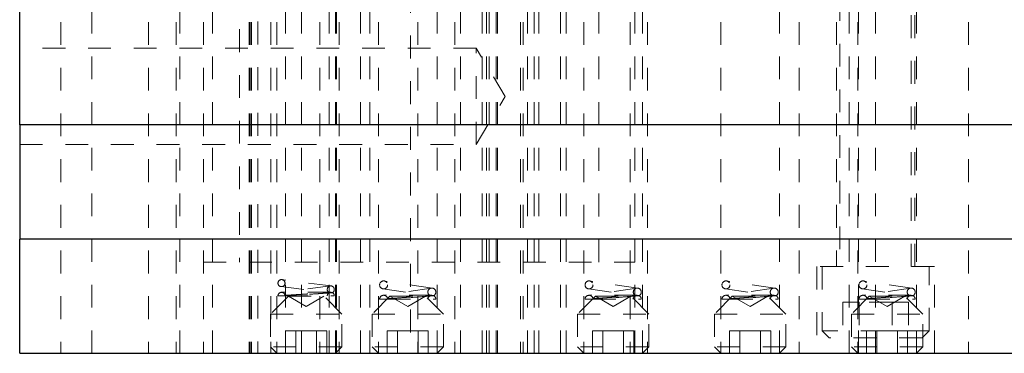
# Model space of a CAD drawing. Header units: inches. Extents: x 1880 to 2363, y -453 to -54.
# Tile 310 of 656: x 2034.68 to 2039, y -281.24 to -279.78. Entities that reach past the tile are written whole.
import ezdxf

# ---------------------------------------------------------------- set-up
doc = ezdxf.new("R2010")
doc.units = ezdxf.units.IN
doc.header["$LTSCALE"] = 0.5
doc.header["$MEASUREMENT"] = 0
doc.linetypes.add('HIDDEN', pattern=[0.225, 0.15, -0.075])
doc.layers.add('DSS-M-S', color=53, linetype='Continuous')
doc.layers.add('SVD-M-S', color=8, linetype='Continuous')

msp = doc.modelspace()

# ---------------------------------------------------------------- linework, layer by layer
at = {"layer": 'DSS-M-S', "linetype": 'HIDDEN', "lineweight": 18}
for p, q in [((2035.64439, -277.01787), (2035.64439, -280.83677)), ((2037.21919, -280.83677), (2037.21919, -277.01787)), ((2034.86179, -278.98637), (2034.86179, -281.23637)), ((2034.99779, -281.23637), (2034.99779, -278.98637)), ((2035.24679, -278.98637), (2035.24679, -281.23637)), ((2035.36729, -278.98637), (2035.36729, -281.23637)), ((2035.38279, -281.23637), (2035.38279, -278.98637)), ((2035.48691, -278.98637), (2035.48691, -280.83677)), ((2035.48691, -278.98637), (2035.48691, -281.23637)), ((2035.52629, -281.23637), (2035.52629, -278.98637)), ((2035.68729, -278.98637), (2035.68729, -281.23637)), ((2035.68804, -278.98637), (2035.68804, -281.23637)), ((2035.69429, -278.98637), (2035.69429, -281.23637)), ((2035.69742, -278.98637), (2035.69742, -281.23637)), ((2035.78179, -278.98637), (2035.78179, -281.23637)), ((2035.78179, -278.98637), (2035.78179, -281.23637)), ((2035.78179, -278.98637), (2035.78179, -281.23637)), ((2035.78179, -278.98637), (2035.78179, -281.23637)), ((2035.80829, -278.98637), (2035.80829, -281.23637)), ((2035.91617, -281.23637), (2035.91617, -278.98637)), ((2035.99742, -278.98637), (2035.99742, -281.23637)), ((2036.03804, -281.23637), (2036.03804, -278.98637)), ((2036.06529, -281.23637), (2036.06529, -278.98637)), ((2036.06929, -281.23637), (2036.06929, -278.98637)), ((2036.08179, -278.98637), (2036.08179, -281.23637)), ((2036.08179, -278.98637), (2036.08179, -281.23637)), ((2036.08179, -278.98637), (2036.08179, -281.23637)), ((2036.08179, -278.98637), (2036.08179, -281.23637)), ((2036.17554, -281.23637), (2036.17554, -278.98637)), ((2036.21617, -281.23637), (2036.21617, -278.98637)), ((2036.25329, -278.98637), (2036.25329, -281.23637)), ((2036.42554, -278.98637), (2036.42554, -281.23637)), ((2036.51029, -281.23637), (2036.51029, -278.98637)), ((2036.58804, -278.98637), (2036.58804, -281.23637)), ((2036.61229, -281.23637), (2036.61229, -278.98637)), ((2036.70729, -281.23637), (2036.70729, -278.98637)), ((2036.72729, -281.23637), (2036.72729, -278.98637)), ((2036.73804, -281.23637), (2036.73804, -278.98637)), ((2036.77554, -281.23637), (2036.77554, -278.98637)), ((2036.87621, -278.98637), (2036.87621, -281.23637)), ((2036.88804, -278.98637), (2036.88804, -281.23637)), ((2036.90629, -281.23637), (2036.90629, -278.98637)), ((2036.95629, -281.23637), (2036.95629, -278.98637)), ((2037.05129, -281.23637), (2037.05129, -278.98637)), ((2037.15329, -278.98637), (2037.15329, -281.23637)), ((2037.35679, -278.98637), (2037.35679, -281.23637)), ((2037.37667, -280.83677), (2037.37667, -278.98637)), ((2037.37667, -281.23637), (2037.37667, -278.98637)), ((2037.41029, -281.23637), (2037.41029, -278.98637)), ((2037.43179, -278.98637), (2037.43179, -281.23637)), ((2037.75329, -278.98637), (2037.75329, -281.23637)), ((2038.01029, -281.23637), (2038.01029, -278.98637)), ((2038.09742, -278.98637), (2038.09742, -281.23637)), ((2038.25979, -278.98637), (2038.25979, -280.85637)), ((2038.31617, -281.23637), (2038.31617, -278.98637)), ((2038.35329, -278.98637), (2038.35329, -281.23637)), ((2038.35679, -281.23637), (2038.35679, -278.98637)), ((2038.43179, -281.23637), (2038.43179, -278.98637)), ((2038.60379, -280.85637), (2038.60379, -278.98637)), ((2038.61029, -281.23637), (2038.61029, -278.98637)), ((2038.83804, -278.98637), (2038.83804, -281.23637)), ((2035.72554, -279.58408), (2035.72554, -281.23637)), ((2035.84629, -281.23637), (2035.84629, -279.58529)), ((2036.93629, -281.23637), (2036.93629, -279.58353)), ((2037.07554, -281.23637), (2037.07554, -279.6027)), ((2036.39429, -279.64512), (2036.39429, -281.23637)), ((2036.76929, -281.23637), (2036.76929, -279.64512)), ((2036.68179, -279.90042), (2034.68179, -279.90042)), ((2036.68179, -280.32232), (2036.68179, -279.90042)), ((2036.80854, -280.11137), (2036.68179, -279.90042)), ((2036.68179, -280.32232), (2036.80854, -280.11137)), ((2034.68179, -280.32232), (2036.68179, -280.32232)), ((2035.48691, -280.83677), (2037.37667, -280.83677)), ((2038.68929, -280.85637), (2038.17429, -280.85637)), ((2038.17429, -280.85637), (2038.17429, -281.23637)), ((2038.68929, -281.23637), (2038.68929, -280.85637))]:
    msp.add_line(p, q, dxfattribs=at)
at = {"layer": 'DSS-M-S', "linetype": 'Continuous', "lineweight": 25}
for p, q in [((2034.68179, -280.23637), (2034.68179, -278.98637)), ((2047.18179, -280.23637), (2034.68179, -280.23637)), ((2034.68179, -280.23637), (2034.68179, -280.73637)), ((2047.18179, -280.73637), (2034.68179, -280.73637)), ((2034.68179, -281.23637), (2034.68179, -280.73637)), ((2034.68179, -281.23637), (2047.18179, -281.23637))]:
    msp.add_line(p, q, dxfattribs=at)
at = {"layer": 'SVD-M-S', "linetype": 'HIDDEN', "lineweight": 18}
for p, q in [((2038.27554, -279.48098), (2038.27554, -280.85637)), ((2038.58804, -280.85637), (2038.58804, -279.48098)), ((2038.19742, -280.85637), (2038.19742, -281.13762)), ((2038.66617, -281.13762), (2038.66617, -280.85637)), ((2036.04276, -280.94161), (2035.82686, -280.96951)), ((2035.82686, -280.94445), (2036.04276, -280.97235)), ((2036.04673, -280.94161), (2035.83083, -280.91371)), ((2036.49012, -280.95107), (2036.27862, -280.91957)), ((2037.39012, -280.95107), (2037.17862, -280.91957)), ((2037.99012, -280.95107), (2037.77862, -280.91957)), ((2038.59012, -280.95107), (2038.37862, -280.91957)), ((2035.85879, -280.98637), (2035.78054, -281.06462)), ((2036.04474, -280.96938), (2035.82884, -280.96938)), ((2035.84434, -280.98488), (2036.06024, -280.98488)), ((2035.85879, -280.98637), (2036.01479, -280.98637)), ((2035.85879, -280.98637), (2035.93679, -281.03141)), ((2035.93679, -281.03141), (2036.01479, -280.98637)), ((2036.09304, -281.06462), (2036.01479, -280.98637)), ((2036.30379, -280.98637), (2036.22554, -281.06462)), ((2036.48496, -280.95107), (2036.27346, -280.98257)), ((2036.27346, -280.95419), (2036.46831, -280.98321)), ((2036.48747, -280.98238), (2036.27604, -280.98238)), ((2036.30379, -280.98637), (2036.45979, -280.98637)), ((2036.30379, -280.98637), (2036.38179, -281.03141)), ((2036.38179, -281.03141), (2036.45979, -280.98637)), ((2036.53804, -281.06462), (2036.45979, -280.98637)), ((2037.20379, -280.98637), (2037.12554, -281.06462)), ((2037.38496, -280.95107), (2037.17346, -280.98257)), ((2037.17346, -280.95419), (2037.36831, -280.98321)), ((2037.38747, -280.98238), (2037.17604, -280.98238)), ((2037.20379, -280.98637), (2037.35979, -280.98637)), ((2037.20379, -280.98637), (2037.28179, -281.03141)), ((2037.28179, -281.03141), (2037.35979, -280.98637)), ((2037.43804, -281.06462), (2037.35979, -280.98637)), ((2037.80379, -280.98637), (2037.72554, -281.06462)), ((2037.98496, -280.95107), (2037.77346, -280.98257)), ((2037.77346, -280.95419), (2037.96831, -280.98321)), ((2037.98747, -280.98238), (2037.77604, -280.98238)), ((2037.80379, -280.98637), (2037.95979, -280.98637)), ((2037.80379, -280.98637), (2037.88179, -281.03141)), ((2037.88179, -281.03141), (2037.95979, -280.98637)), ((2038.03804, -281.06462), (2037.95979, -280.98637)), ((2038.40379, -280.98637), (2038.32554, -281.06462)), ((2038.58496, -280.95107), (2038.37346, -280.98257)), ((2038.37346, -280.95419), (2038.56831, -280.98321)), ((2038.58747, -280.98238), (2038.37604, -280.98238)), ((2038.40379, -280.98637), (2038.55979, -280.98637)), ((2038.40379, -280.98637), (2038.48179, -281.03141)), ((2038.48179, -281.03141), (2038.55979, -280.98637)), ((2038.63804, -281.06462), (2038.55979, -280.98637)), ((2036.29354, -280.99988), (2036.50504, -280.99988)), ((2037.19354, -280.99988), (2037.40504, -280.99988)), ((2037.79354, -280.99988), (2038.00504, -280.99988)), ((2038.35962, -281.01262), (2038.28745, -281.01262)), ((2038.28745, -281.01262), (2038.28745, -281.16887)), ((2038.35962, -281.01262), (2038.35962, -281.16887)), ((2038.50396, -281.01262), (2038.35962, -281.01262)), ((2038.39354, -280.99988), (2038.60504, -280.99988)), ((2038.50396, -281.01262), (2038.50396, -281.16887)), ((2038.57613, -281.01262), (2038.50396, -281.01262)), ((2038.57613, -281.01262), (2038.57613, -281.16887)), ((2035.78054, -281.06462), (2036.09304, -281.06462)), ((2035.78054, -281.06462), (2035.78054, -281.20862)), ((2036.09304, -281.20862), (2036.09304, -281.06462)), ((2036.22554, -281.06462), (2036.53804, -281.06462)), ((2036.22554, -281.06462), (2036.22554, -281.20862)), ((2036.53804, -281.20862), (2036.53804, -281.06462)), ((2037.12554, -281.06462), (2037.43804, -281.06462)), ((2037.12554, -281.06462), (2037.12554, -281.20862)), ((2037.43804, -281.20862), (2037.43804, -281.06462)), ((2037.72554, -281.06462), (2038.03804, -281.06462)), ((2037.72554, -281.06462), (2037.72554, -281.20862)), ((2038.03804, -281.20862), (2038.03804, -281.06462)), ((2038.32554, -281.06462), (2038.63804, -281.06462)), ((2038.32554, -281.06462), (2038.32554, -281.20862)), ((2038.63804, -281.20862), (2038.63804, -281.06462)), ((2035.8917, -281.13795), (2035.84661, -281.13795)), ((2035.84661, -281.13795), (2035.84661, -281.23637)), ((2035.98188, -281.13795), (2035.8917, -281.13795)), ((2035.8917, -281.13795), (2035.8917, -281.23637)), ((2035.98188, -281.13795), (2035.98188, -281.23637)), ((2036.02697, -281.13795), (2035.98188, -281.13795)), ((2036.02697, -281.13795), (2036.02697, -281.23637)), ((2036.3367, -281.13795), (2036.29161, -281.13795)), ((2036.29161, -281.13795), (2036.29161, -281.23637)), ((2036.3367, -281.13795), (2036.3367, -281.23637)), ((2036.42688, -281.13795), (2036.3367, -281.13795)), ((2036.47197, -281.13795), (2036.42688, -281.13795)), ((2036.42688, -281.13795), (2036.42688, -281.23637)), ((2036.47197, -281.13795), (2036.47197, -281.23637)), ((2037.2367, -281.13795), (2037.19161, -281.13795)), ((2037.19161, -281.13795), (2037.19161, -281.23637)), ((2037.2367, -281.13795), (2037.2367, -281.23637)), ((2037.32688, -281.13795), (2037.2367, -281.13795)), ((2037.37197, -281.13795), (2037.32688, -281.13795)), ((2037.32688, -281.13795), (2037.32688, -281.23637)), ((2037.37197, -281.13795), (2037.37197, -281.23637)), ((2037.8367, -281.13795), (2037.79161, -281.13795)), ((2037.79161, -281.13795), (2037.79161, -281.23637)), ((2037.92688, -281.13795), (2037.8367, -281.13795)), ((2037.8367, -281.13795), (2037.8367, -281.23637)), ((2037.97197, -281.13795), (2037.92688, -281.13795)), ((2037.92688, -281.13795), (2037.92688, -281.23637)), ((2037.97197, -281.13795), (2037.97197, -281.23637)), ((2038.66617, -281.13762), (2038.19742, -281.13762)), ((2038.19742, -281.13762), (2038.22867, -281.16887)), ((2038.4367, -281.13795), (2038.39161, -281.13795)), ((2038.39161, -281.13795), (2038.39161, -281.23637)), ((2038.4367, -281.13795), (2038.4367, -281.23637)), ((2038.52688, -281.13795), (2038.4367, -281.13795)), ((2038.52688, -281.13795), (2038.52688, -281.23637)), ((2038.57197, -281.13795), (2038.52688, -281.13795)), ((2038.57197, -281.13795), (2038.57197, -281.23637)), ((2038.63492, -281.16887), (2038.66617, -281.13762)), ((2038.63492, -281.16887), (2038.22867, -281.16887)), ((2036.09304, -281.20862), (2035.78054, -281.20862)), ((2035.78054, -281.20862), (2035.80829, -281.23637)), ((2036.06529, -281.23637), (2036.09304, -281.20862)), ((2036.53804, -281.20862), (2036.22554, -281.20862)), ((2036.22554, -281.20862), (2036.25329, -281.23637)), ((2036.51029, -281.23637), (2036.53804, -281.20862)), ((2037.43804, -281.20862), (2037.12554, -281.20862)), ((2037.12554, -281.20862), (2037.15329, -281.23637)), ((2037.41029, -281.23637), (2037.43804, -281.20862)), ((2038.03804, -281.20862), (2037.72554, -281.20862)), ((2037.72554, -281.20862), (2037.75329, -281.23637)), ((2038.01029, -281.23637), (2038.03804, -281.20862)), ((2038.63804, -281.20862), (2038.32554, -281.20862)), ((2038.32554, -281.20862), (2038.35329, -281.23637)), ((2038.61029, -281.23637), (2038.63804, -281.20862))]:
    msp.add_line(p, q, dxfattribs=at)
for centre, radius in [((2035.82884, -280.92908), 0.0155), ((2036.27604, -280.93688), 0.0175), ((2037.17604, -280.93688), 0.0175), ((2037.77604, -280.93688), 0.0175), ((2038.37604, -280.93688), 0.0175)]:
    msp.add_circle(centre, radius, dxfattribs=at)
for centre, radius, start, end in [((2036.04474, -280.95698), 0.0155, 295.84193, 244.15807), ((2035.82884, -280.98488), 0.0155, 7.36333, 180), ((2036.04474, -280.98488), 0.0155, 112.88218, 180), ((2036.04474, -280.98488), 0.0155, 0, 90), ((2036.27604, -280.99988), 0.0175, 8.47114, 180), ((2036.48754, -280.96838), 0.0175, 295.84193, 244.15807), ((2036.48754, -280.99988), 0.0175, 114.56027, 180), ((2036.48754, -280.99988), 0.0175, 0, 64.19631), ((2037.17604, -280.99988), 0.0175, 8.47114, 180), ((2037.38754, -280.96838), 0.0175, 295.84193, 244.15807), ((2037.38754, -280.99988), 0.0175, 114.56027, 180), ((2037.38754, -280.99988), 0.0175, 0, 64.19631), ((2037.77604, -280.99988), 0.0175, 8.47114, 180), ((2037.98754, -280.96838), 0.0175, 295.84193, 244.15807), ((2037.98754, -280.99988), 0.0175, 114.56027, 180), ((2037.98754, -280.99988), 0.0175, 0, 64.19631), ((2038.37604, -280.99988), 0.0175, 8.47114, 180), ((2038.58754, -280.96838), 0.0175, 295.84193, 244.15807), ((2038.58754, -280.99988), 0.0175, 114.56027, 180), ((2038.58754, -280.99988), 0.0175, 0, 64.19631)]:
    msp.add_arc(centre, radius, start, end, dxfattribs=at)
for points, knots in [([(2035.84434, -280.98488), (2035.83744, -280.98488), (2035.82252, -280.98488), (2035.81425, -280.98488), (2035.81354, -280.98488), (2035.81334, -280.98488)], [0, 0, 0, 0, 0.3830485, 0.8285803, 1, 1, 1, 1]), ([(2035.84421, -280.98289), (2035.84422, -280.98289), (2035.84424, -280.98289), (2035.84438, -280.98288), (2035.84457, -280.98287), (2035.84493, -280.98285), (2035.84548, -280.98281), (2035.84723, -280.9827), (2035.85253, -280.98236), (2035.86707, -280.98143), (2035.89242, -280.97982), (2035.92327, -280.97788), (2035.95648, -280.97581), (2035.98832, -280.97386), (2036.01495, -280.97226), (2036.03288, -280.97122), (2036.03786, -280.97094), (2036.03798, -280.97093), (2036.03799, -280.97093)], [0, 0, 0, 0, 0.0097293, 0.0194358, 0.0292196, 0.0342531, 0.0543969, 0.0682125, 0.1236808, 0.2290613, 0.3347448, 0.4420703, 0.5511578, 0.6617156, 0.7729991, 0.8835212, 0.9905874, 1, 1, 1, 1]), ([(2036.0515, -280.97093), (2036.05049, -280.971), (2036.04842, -280.97116), (2036.03094, -280.97243), (2036.00305, -280.97437), (2035.96696, -280.97682), (2035.92665, -280.9795), (2035.88669, -280.98213), (2035.85954, -280.9839), (2035.84725, -280.98469), (2035.84434, -280.98488)], [0, 0, 0, 0, 0.1281501, 0.2648124, 0.40041, 0.5366434, 0.6743816, 0.8141196, 0.9559649, 1, 1, 1, 1]), ([(2036.0515, -280.97093), (2036.05057, -280.97088), (2036.04872, -280.97079), (2036.03748, -280.97022), (2036.02801, -280.96974), (2036.02472, -280.96957), (2036.02295, -280.96949), (2036.02193, -280.96944), (2036.02114, -280.96941), (2036.02059, -280.96939), (2036.0203, -280.96938), (2036.02012, -280.96938), (2036.01998, -280.96938), (2036.01989, -280.96939), (2036.02042, -280.96947), (2036.02475, -280.96985), (2036.03461, -280.97065), (2036.03668, -280.97082), (2036.03799, -280.97093)], [0, 0, 0, 0, 0.2084518, 0.4174801, 0.4693944, 0.4953395, 0.5050157, 0.5125382, 0.5186403, 0.5217116, 0.5232197, 0.5247359, 0.5264592, 0.5292932, 0.5378926, 0.5771165, 0.7328091, 1, 1, 1, 1]), ([(2036.29335, -280.9973), (2036.29336, -280.9973), (2036.29338, -280.9973), (2036.29351, -280.99729), (2036.29369, -280.99728), (2036.29399, -280.99725), (2036.2944, -280.99722), (2036.29557, -280.99714), (2036.29941, -280.99685), (2036.31104, -280.996), (2036.33386, -280.99433), (2036.36258, -280.99226), (2036.39435, -280.98999), (2036.42567, -280.98779), (2036.45283, -280.98592), (2036.47215, -280.98463), (2036.47938, -280.98416), (2036.47982, -280.98413), (2036.47991, -280.98413)], [0, 0, 0, 0, 0.01001529, 0.01955907, 0.02895112, 0.03332405, 0.05082233, 0.0608539, 0.10105937, 0.20601291, 0.31109969, 0.4179845, 0.52692164, 0.63767907, 0.7495124, 0.86090384, 0.96901789, 1, 1, 1, 1]), ([(2036.49517, -280.98413), (2036.49409, -280.98423), (2036.49191, -280.98442), (2036.47389, -280.98595), (2036.44596, -280.98821), (2036.40997, -280.99104), (2036.36989, -280.99413), (2036.33019, -280.99714), (2036.30562, -280.99898), (2036.29476, -280.99979), (2036.29354, -280.99988)], [0, 0, 0, 0, 0.1377584, 0.2766942, 0.4145494, 0.5532096, 0.6936504, 0.8364357, 0.9816803, 1, 1, 1, 1]), ([(2036.49517, -280.98413), (2036.4941, -280.98407), (2036.4922, -280.98397), (2036.48028, -280.9833), (2036.47069, -280.98274), (2036.46589, -280.98248), (2036.46447, -280.98242), (2036.46399, -280.9824), (2036.46359, -280.98238), (2036.46332, -280.98238), (2036.46311, -280.98238), (2036.46297, -280.98239), (2036.463, -280.98243), (2036.46482, -280.98265), (2036.47069, -280.98322), (2036.47813, -280.98395), (2036.47931, -280.98407), (2036.47991, -280.98413)], [0, 0, 0, 0, 0.2257023, 0.4042496, 0.4931466, 0.5153527, 0.5191338, 0.5229358, 0.5250771, 0.5272378, 0.5291333, 0.5319246, 0.5373757, 0.5588102, 0.6434775, 0.8183439, 1, 1, 1, 1]), ([(2037.19335, -280.9973), (2037.19336, -280.9973), (2037.19338, -280.9973), (2037.19351, -280.99729), (2037.19369, -280.99728), (2037.19399, -280.99725), (2037.1944, -280.99722), (2037.19557, -280.99714), (2037.19941, -280.99685), (2037.21104, -280.996), (2037.23386, -280.99433), (2037.26258, -280.99226), (2037.29435, -280.98999), (2037.32567, -280.98779), (2037.35283, -280.98592), (2037.37215, -280.98463), (2037.37938, -280.98416), (2037.37982, -280.98413), (2037.37991, -280.98413)], [0, 0, 0, 0, 0.01001529, 0.01955907, 0.02895112, 0.03332405, 0.05082233, 0.0608539, 0.10105937, 0.20601291, 0.31109969, 0.4179845, 0.52692164, 0.63767907, 0.7495124, 0.86090384, 0.96901789, 1, 1, 1, 1]), ([(2037.39517, -280.98413), (2037.39409, -280.98423), (2037.39191, -280.98442), (2037.37389, -280.98595), (2037.34596, -280.98821), (2037.30997, -280.99104), (2037.26989, -280.99413), (2037.23019, -280.99714), (2037.20562, -280.99898), (2037.19476, -280.99979), (2037.19354, -280.99988)], [0, 0, 0, 0, 0.1377584, 0.2766942, 0.4145494, 0.5532096, 0.6936504, 0.8364357, 0.9816803, 1, 1, 1, 1]), ([(2037.39517, -280.98413), (2037.3941, -280.98407), (2037.3922, -280.98397), (2037.38028, -280.9833), (2037.37069, -280.98274), (2037.36589, -280.98248), (2037.36447, -280.98242), (2037.36399, -280.9824), (2037.36359, -280.98238), (2037.36332, -280.98238), (2037.36311, -280.98238), (2037.36297, -280.98239), (2037.363, -280.98243), (2037.36482, -280.98265), (2037.37069, -280.98322), (2037.37813, -280.98395), (2037.37931, -280.98407), (2037.37991, -280.98413)], [0, 0, 0, 0, 0.2257023, 0.4042496, 0.4931466, 0.5153527, 0.5191338, 0.5229358, 0.5250771, 0.5272378, 0.5291333, 0.5319246, 0.5373757, 0.5588102, 0.6434775, 0.8183439, 1, 1, 1, 1]), ([(2037.79335, -280.9973), (2037.79336, -280.9973), (2037.79338, -280.9973), (2037.79351, -280.99729), (2037.79369, -280.99728), (2037.79399, -280.99725), (2037.7944, -280.99722), (2037.79557, -280.99714), (2037.79941, -280.99685), (2037.81104, -280.996), (2037.83386, -280.99433), (2037.86258, -280.99226), (2037.89435, -280.98999), (2037.92567, -280.98779), (2037.95283, -280.98592), (2037.97215, -280.98463), (2037.97938, -280.98416), (2037.97982, -280.98413), (2037.97991, -280.98413)], [0, 0, 0, 0, 0.01001529, 0.01955907, 0.02895112, 0.03332405, 0.05082233, 0.0608539, 0.10105937, 0.20601291, 0.31109969, 0.4179845, 0.52692164, 0.63767907, 0.7495124, 0.86090384, 0.96901789, 1, 1, 1, 1]), ([(2037.99517, -280.98413), (2037.99409, -280.98423), (2037.99191, -280.98442), (2037.97389, -280.98595), (2037.94596, -280.98821), (2037.90997, -280.99104), (2037.86989, -280.99413), (2037.83019, -280.99714), (2037.80562, -280.99898), (2037.79476, -280.99979), (2037.79354, -280.99988)], [0, 0, 0, 0, 0.1377584, 0.2766942, 0.4145494, 0.5532096, 0.6936504, 0.8364357, 0.9816803, 1, 1, 1, 1]), ([(2037.99517, -280.98413), (2037.9941, -280.98407), (2037.9922, -280.98397), (2037.98028, -280.9833), (2037.97069, -280.98274), (2037.96589, -280.98248), (2037.96447, -280.98242), (2037.96399, -280.9824), (2037.96359, -280.98238), (2037.96332, -280.98238), (2037.96311, -280.98238), (2037.96297, -280.98239), (2037.963, -280.98243), (2037.96482, -280.98265), (2037.97069, -280.98322), (2037.97813, -280.98395), (2037.97931, -280.98407), (2037.97991, -280.98413)], [0, 0, 0, 0, 0.2257023, 0.4042496, 0.4931466, 0.5153527, 0.5191338, 0.5229358, 0.5250771, 0.5272378, 0.5291333, 0.5319246, 0.5373757, 0.5588102, 0.6434775, 0.8183439, 1, 1, 1, 1]), ([(2038.39335, -280.9973), (2038.39336, -280.9973), (2038.39338, -280.9973), (2038.39351, -280.99729), (2038.39369, -280.99728), (2038.39399, -280.99725), (2038.3944, -280.99722), (2038.39557, -280.99714), (2038.39941, -280.99685), (2038.41104, -280.996), (2038.43386, -280.99433), (2038.46258, -280.99226), (2038.49435, -280.98999), (2038.52567, -280.98779), (2038.55283, -280.98592), (2038.57215, -280.98463), (2038.57938, -280.98416), (2038.57982, -280.98413), (2038.57991, -280.98413)], [0, 0, 0, 0, 0.01001529, 0.01955907, 0.02895112, 0.03332405, 0.05082233, 0.0608539, 0.10105937, 0.20601291, 0.31109969, 0.4179845, 0.52692164, 0.63767907, 0.7495124, 0.86090384, 0.96901789, 1, 1, 1, 1]), ([(2038.59517, -280.98413), (2038.59409, -280.98423), (2038.59191, -280.98442), (2038.57389, -280.98595), (2038.54596, -280.98821), (2038.50997, -280.99104), (2038.46989, -280.99413), (2038.43019, -280.99714), (2038.40562, -280.99898), (2038.39476, -280.99979), (2038.39354, -280.99988)], [0, 0, 0, 0, 0.1377584, 0.2766942, 0.4145494, 0.5532096, 0.6936504, 0.8364357, 0.9816803, 1, 1, 1, 1]), ([(2038.59517, -280.98413), (2038.5941, -280.98407), (2038.5922, -280.98397), (2038.58028, -280.9833), (2038.57069, -280.98274), (2038.56589, -280.98248), (2038.56447, -280.98242), (2038.56399, -280.9824), (2038.56359, -280.98238), (2038.56332, -280.98238), (2038.56311, -280.98238), (2038.56297, -280.98239), (2038.563, -280.98243), (2038.56482, -280.98265), (2038.57069, -280.98322), (2038.57813, -280.98395), (2038.57931, -280.98407), (2038.57991, -280.98413)], [0, 0, 0, 0, 0.2257023, 0.4042496, 0.4931466, 0.5153527, 0.5191338, 0.5229358, 0.5250771, 0.5272378, 0.5291333, 0.5319246, 0.5373757, 0.5588102, 0.6434775, 0.8183439, 1, 1, 1, 1]), ([(2036.29354, -280.99988), (2036.28736, -280.99988), (2036.27271, -280.99988), (2036.26067, -280.99988), (2036.25917, -280.99988), (2036.25854, -280.99988)], [0, 0, 0, 0, 0.2983871, 0.7068158, 1, 1, 1, 1]), ([(2037.19354, -280.99988), (2037.18736, -280.99988), (2037.17271, -280.99988), (2037.16067, -280.99988), (2037.15917, -280.99988), (2037.15854, -280.99988)], [0, 0, 0, 0, 0.2983871, 0.7068158, 1, 1, 1, 1]), ([(2037.79354, -280.99988), (2037.78736, -280.99988), (2037.77271, -280.99988), (2037.76067, -280.99988), (2037.75917, -280.99988), (2037.75854, -280.99988)], [0, 0, 0, 0, 0.2983871, 0.7068158, 1, 1, 1, 1]), ([(2038.39354, -280.99988), (2038.38736, -280.99988), (2038.37271, -280.99988), (2038.36067, -280.99988), (2038.35917, -280.99988), (2038.35854, -280.99988)], [0, 0, 0, 0, 0.2983871, 0.7068158, 1, 1, 1, 1])]:
    msp.add_open_spline(points, degree=3, knots=knots, dxfattribs=at)

doc.saveas('drawing.dxf')
